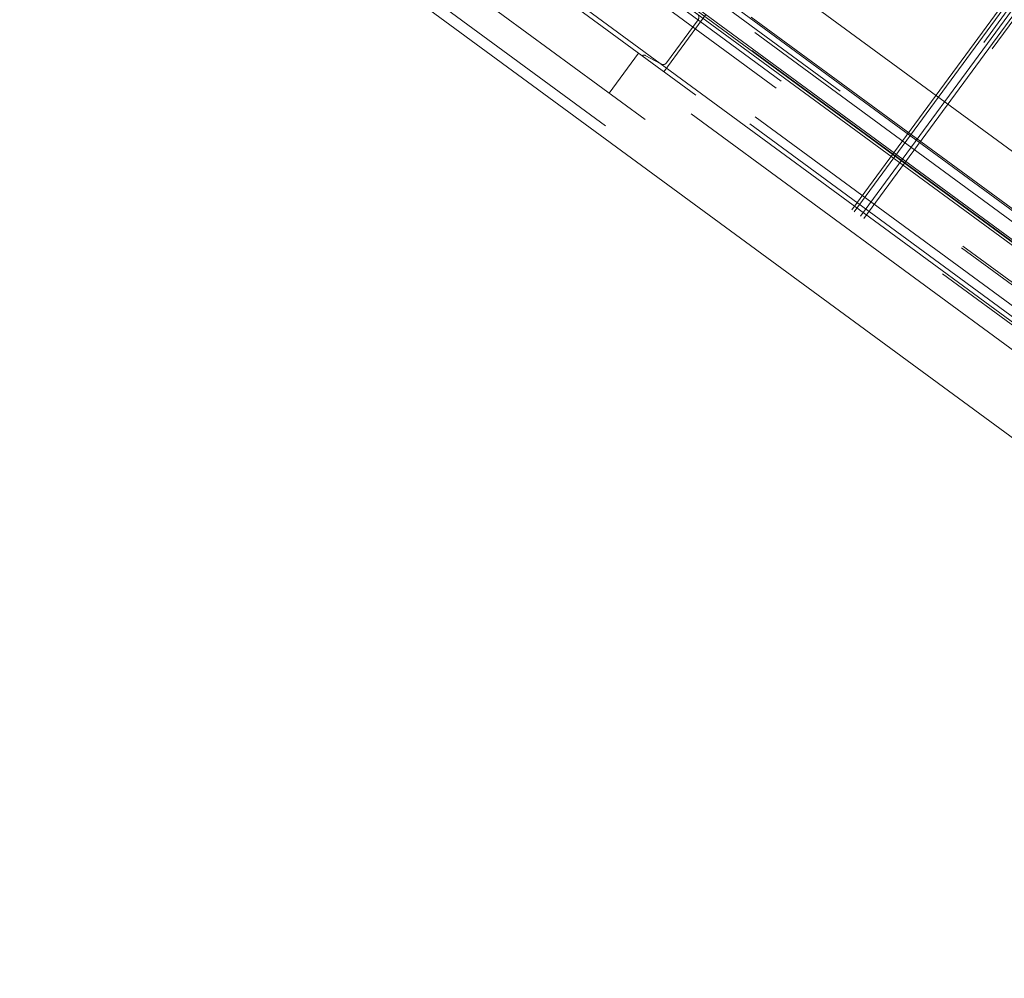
# Model space of a CAD drawing. Header units: metres. Extents: x 135583 to 135939, y 457896 to 458258.
# Tile 508 of 599: x 135670.48 to 135673.25, y 458147.81 to 458150.51. Entities that reach past the tile are written whole.
import ezdxf

# ---------------------------------------------------------------- set-up
doc = ezdxf.new("R2010")
doc.units = ezdxf.units.M
doc.linetypes.add('Hidden', pattern=[4, 2, -2])
doc.layers.add('NIEUWE INSTALLATIE', color=250, linetype='Continuous', lineweight=0)

msp = doc.modelspace()

# ---------------------------------------------------------------- linework, layer by layer
at = {"layer": 'NIEUWE INSTALLATIE', "linetype": 'Hidden'}
for p, q in [((135672.8233, 458149.9705), (135674.3627, 458152.0658)), ((135672.8233, 458149.9705), (135674.3627, 458152.0658)), ((135672.8301, 458149.9655), (135674.3695, 458152.0608)), ((135672.8301, 458149.9655), (135674.3695, 458152.0608)), ((135674.3788, 458152.054), (135672.8394, 458149.9587)), ((135674.3788, 458152.054), (135672.8394, 458149.9587)), ((135672.8475, 458149.9528), (135674.3868, 458152.048)), ((135672.8475, 458149.9528), (135674.3868, 458152.048)), ((135672.8568, 458149.946), (135674.3961, 458152.0412)), ((135672.8568, 458149.946), (135674.3961, 458152.0412)), ((135674.403, 458152.0362), (135672.8636, 458149.9409)), ((135674.403, 458152.0362), (135672.8636, 458149.9409)), ((135671.0129, 458151.5177), (135680.6836, 458144.4129)), ((135671.0129, 458151.5177), (135680.6836, 458144.4129)), ((135670.9981, 458151.4976), (135680.6688, 458144.3927)), ((135670.9981, 458151.4976), (135680.6688, 458144.3927)), ((135670.7723, 458151.4774), (135680.717, 458144.1712)), ((135670.7723, 458151.4774), (135680.717, 458144.1712)), ((135680.6003, 458144.4989), (135671.1013, 458151.4776)), ((135680.6003, 458144.4989), (135671.1013, 458151.4776)), ((135680.609, 458144.5496), (135671.1656, 458151.4874)), ((135680.609, 458144.5496), (135671.1656, 458151.4874)), ((135671.1782, 458151.4894), (135680.6071, 458144.5621)), ((135671.1782, 458151.4894), (135680.6071, 458144.5621)), ((135671.1782, 458151.4894), (135680.6071, 458144.5621)), ((135671.1782, 458151.4894), (135680.6071, 458144.5621)), ((135670.629, 458151.4089), (135680.6905, 458144.0169)), ((135670.629, 458151.4089), (135680.6905, 458144.0169)), ((135680.6096, 458144.3122), (135670.9389, 458151.417)), ((135680.6096, 458144.3122), (135670.9389, 458151.417)), ((135670.5172, 458151.3918), (135680.7076, 458143.9051)), ((135670.5172, 458151.3918), (135680.7076, 458143.9051)), ((135680.5948, 458144.292), (135670.9241, 458151.3968)), ((135680.5948, 458144.292), (135670.9241, 458151.3968)), ((135674.7443, 458148.6798), (135671.0577, 458151.3883)), ((135674.7443, 458148.6798), (135671.0577, 458151.3883)), ((135674.7443, 458148.6798), (135671.0577, 458151.3883)), ((135674.7443, 458148.6798), (135671.0577, 458151.3883)), ((135674.7476, 458148.6843), (135671.061, 458151.3928)), ((135674.7476, 458148.6843), (135671.061, 458151.3928)), ((135674.7476, 458148.6843), (135671.061, 458151.3928)), ((135674.7476, 458148.6843), (135671.061, 458151.3928)), ((135680.4295, 458144.3204), (135671.0006, 458151.2476)), ((135680.4295, 458144.3204), (135671.0006, 458151.2476)), ((135672.0779, 458150.7502), (135674.7975, 458148.7522)), ((135672.0779, 458150.7502), (135674.7975, 458148.7522)), ((135672.0821, 458150.7558), (135674.8016, 458148.7578)), ((135672.0821, 458150.7558), (135674.8016, 458148.7578)), ((135672.0856, 458150.7607), (135674.8052, 458148.7627)), ((135672.0856, 458150.7607), (135674.8052, 458148.7627)), ((135674.6903, 458148.6063), (135671.9708, 458150.6043)), ((135674.6903, 458148.6063), (135671.9708, 458150.6043)), ((135671.9749, 458150.61), (135674.6945, 458148.612)), ((135671.9749, 458150.61), (135674.6945, 458148.612)), ((135672.2934, 458150.3598), (135672.4119, 458150.521)), ((135672.2934, 458150.3598), (135672.4119, 458150.521)), ((135672.3905, 458150.5063), (135672.3011, 458150.3846)), ((135672.3905, 458150.5063), (135672.3011, 458150.3846)), ((135672.5399, 458150.5138), (135673.4667, 458149.8329)), ((135672.5399, 458150.5138), (135673.4667, 458149.8329)), ((135672.2228, 458150.4117), (135672.1399, 458150.2989)), ((135672.2228, 458150.4117), (135672.1399, 458150.2989)), ((135672.285, 458150.3821), (135672.2414, 458150.4055)), ((135672.285, 458150.3821), (135672.2414, 458150.4055))]:
    msp.add_line(p, q, dxfattribs=at)
at = {"layer": 'NIEUWE INSTALLATIE'}
for p, q in [((135680.575, 458144.7718), (135671.3879, 458151.5214)), ((135680.575, 458144.7718), (135671.3879, 458151.5214)), ((135680.6037, 458144.5845), (135671.2006, 458151.4928)), ((135680.714, 458143.8632), (135670.4793, 458151.3825))]:
    msp.add_line(p, q, dxfattribs=at)
at = {"layer": 'NIEUWE INSTALLATIE', "linetype": 'Hidden'}
for centre, major_axis, start_param, end_param in [((135672.3812, 458150.5131), (-0.0052, 0.0103), 3.610179, 5.180975), ((135672.3812, 458150.5131), (-0.0052, 0.0103), 3.610179, 5.180975), ((135672.2378, 458150.4007), (-0.00141, 0.00583), 5.412799, 6.983595), ((135672.2378, 458150.4007), (-0.00141, 0.00583), 5.412799, 6.983595), ((135672.2918, 458150.3914), (0.0036, 0.0109), 2.82478, 4.395577), ((135672.2918, 458150.3914), (0.0036, 0.0109), 2.82478, 4.395577)]:
    msp.add_ellipse(centre, major_axis=major_axis, ratio=1, start_param=start_param, end_param=end_param, dxfattribs=at)

doc.saveas('drawing.dxf')
